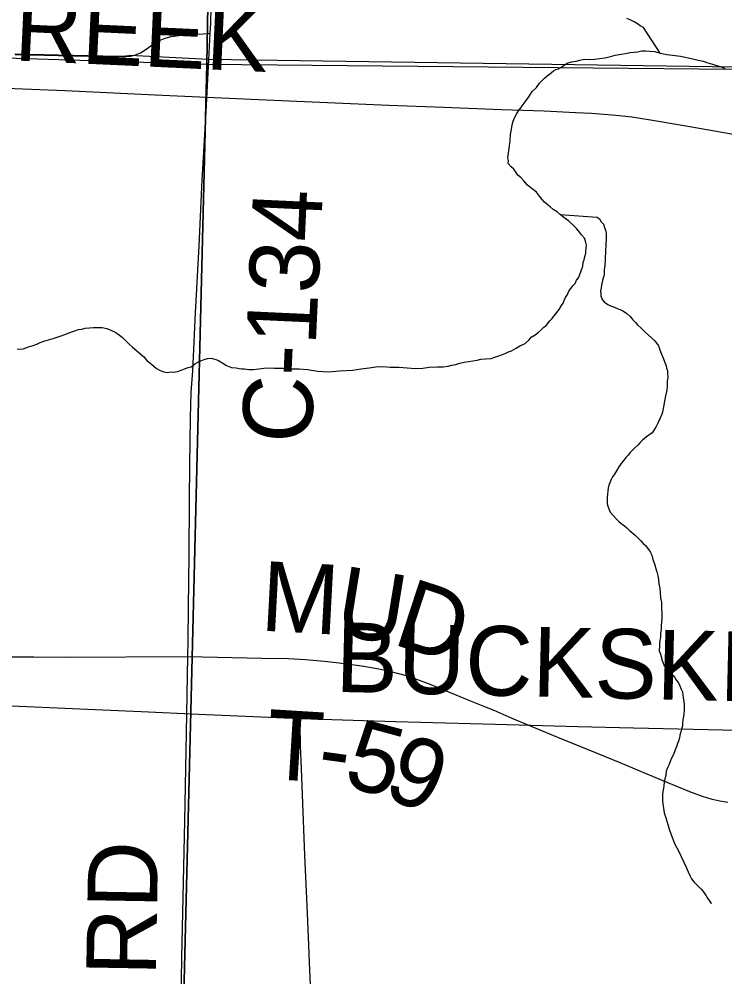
# Model space of a CAD drawing. Extents: x 2.4 to 73.1, y 4.5 to 25.6.
# Drawn here: x 44.5386 to 44.8262, y 24.2464 to 24.6369 of the extents above; entities that cross this region are included whole.
import ezdxf

# ---------------------------------------------------------------- set-up
doc = ezdxf.new("R2010")
doc.units = 0
for name, color, linetype in [('GM_X_County_Road', 7, 'Continuous'), ('GM_X_County_Road_Text', 7, 'Continuous'), ('GM_X_Interchange_Ramps', 7, 'Continuous'), ('GM_X_Minor_River', 7, 'Continuous'), ('GM_X_Section', 7, 'Continuous'), ('GM_X_Township', 7, 'Continuous'), ('GM_X_Township_Road', 7, 'Continuous'), ('GM_X_Township_Road_Text', 7, 'Continuous'), ('GM_X_US_Shield', 7, 'Continuous')]:
    doc.layers.add(name, color=color, linetype=linetype)

msp = doc.modelspace()

# ---------------------------------------------------------------- linework, layer by layer
at = {"layer": 'GM_X_County_Road'}
msp.add_line((44.61595, 24.62026), (44.6165, 24.63117), dxfattribs=at)
for points in [[(44.6165, 24.63117), (44.6167, 24.63512), (44.61705, 24.64848), (44.61766, 24.66837), (44.61822, 24.69044), (44.61872, 24.71686), (44.61929, 24.74032), (44.61934, 24.74403)], [(44.60731, 24.37696), (44.60748, 24.38357), (44.60763, 24.39694), (44.60785, 24.41839), (44.60805, 24.44077), (44.60812, 24.45507), (44.60841, 24.47433), (44.60871, 24.48471), (44.60935, 24.49356), (44.61052, 24.51716), (44.61194, 24.54448), (44.61327, 24.57118), (44.61484, 24.59911), (44.61556, 24.61246), (44.61595, 24.62026)], [(44.51931, 24.6093), (44.55736, 24.60776), (44.59401, 24.60604), (44.63313, 24.60432), (44.65487, 24.6033), (44.68929, 24.60188), (44.71164, 24.60095), (44.73522, 24.6001), (44.75263, 24.59946), (44.76535, 24.5988), (44.77187, 24.59851), (44.7818, 24.59776), (44.78831, 24.59704), (44.79508, 24.59605), (44.80888, 24.59374), (44.82205, 24.59143), (44.83673, 24.5888), (44.87101, 24.58265), (44.87863, 24.58106), (44.88827, 24.57875), (44.89496, 24.57715), (44.89999, 24.57584), (44.90984, 24.57298), (44.91268, 24.57211)], [(44.53461, 24.37686), (44.54457, 24.37689), (44.557, 24.37679), (44.60731, 24.37696)], [(44.60237, 24.12569), (44.60261, 24.13774), (44.6032, 24.16446), (44.60421, 24.2117), (44.60495, 24.25397), (44.60609, 24.30991), (44.60688, 24.34596), (44.60731, 24.37696)], [(44.40217, 24.3629), (44.41252, 24.36245), (44.42897, 24.36156), (44.44295, 24.36099), (44.46935, 24.35979), (44.48861, 24.35897), (44.50848, 24.35817), (44.52618, 24.35737), (44.56966, 24.35545), (44.58829, 24.35453), (44.61189, 24.35347), (44.65309, 24.35168)], [(44.65309, 24.35168), (44.69204, 24.35052), (44.73275, 24.34943), (44.76631, 24.34845), (44.78899, 24.34797), (44.82536, 24.34714), (44.86981, 24.3464), (44.92733, 24.34627), (44.97644, 24.34711), (45.03611, 24.34793), (45.08398, 24.34876), (45.15193, 24.34944)]]:
    msp.add_lwpolyline(points, dxfattribs=at)
at = {"layer": 'GM_X_Interchange_Ramps'}
msp.add_lwpolyline([(44.53687, 24.62274), (44.55459, 24.62235), (44.57884, 24.62178), (44.58195, 24.62189), (44.58339, 24.62208), (44.58374, 24.62215), (44.61583, 24.62054), (45.11007, 24.61342)], dxfattribs=at)
at = {"layer": 'GM_X_Minor_River'}
for points in [[(44.79992, 24.62306), (44.79305, 24.63344), (44.79173, 24.63422), (44.7906, 24.63499), (44.78928, 24.63578), (44.78758, 24.63656), (44.78626, 24.63715)], [(44.75471, 24.61447), (44.75644, 24.61578), (44.7574, 24.61633), (44.75836, 24.61669), (44.75932, 24.61725), (44.76067, 24.61818), (44.76201, 24.61892), (44.76373, 24.61946), (44.76564, 24.61981), (44.76716, 24.62017), (44.76888, 24.62052), (44.77097, 24.62048), (44.77307, 24.62064), (44.77516, 24.6208), (44.77745, 24.62114), (44.77955, 24.62168), (44.78146, 24.62222), (44.78394, 24.62256), (44.78566, 24.62291), (44.78756, 24.62326), (44.78928, 24.62342), (44.7908, 24.62359), (44.79233, 24.62395), (44.79385, 24.62392), (44.79556, 24.62389), (44.79765, 24.62367), (44.79992, 24.62306), (44.80258, 24.62245), (44.80599, 24.62202), (44.80808, 24.6218), (44.8132, 24.62076), (44.81528, 24.62016), (44.81737, 24.61975), (44.81926, 24.61915), (44.82115, 24.61855), (44.82285, 24.61795), (44.82437, 24.61755), (44.82532, 24.61715), (44.82626, 24.61695)], [(44.71346, 24.49542), (44.71499, 24.49577), (44.71652, 24.49613), (44.71824, 24.49667), (44.71996, 24.49703), (44.72529, 24.49789), (44.72682, 24.49825), (44.72873, 24.49841), (44.73101, 24.49856), (44.73254, 24.4991), (44.73407, 24.49965), (44.7356, 24.5002), (44.73694, 24.50075), (44.73809, 24.5013), (44.73924, 24.50166), (44.7402, 24.50221), (44.74116, 24.50277), (44.74269, 24.50369), (44.74365, 24.50406), (44.7448, 24.50461), (44.74653, 24.5061), (44.74731, 24.50723), (44.74885, 24.50816), (44.7502, 24.50909), (44.75136, 24.51021), (44.75251, 24.51133), (44.75348, 24.51207), (44.75484, 24.51395), (44.7558, 24.51489), (44.75658, 24.51582), (44.75735, 24.51676), (44.75871, 24.51845), (44.75969, 24.52014), (44.76028, 24.52109), (44.76067, 24.52222), (44.76126, 24.52335), (44.76204, 24.52467), (44.76264, 24.52599), (44.76341, 24.52712), (44.76438, 24.52824), (44.76516, 24.52918), (44.76575, 24.5305), (44.76652, 24.53144), (44.76751, 24.53389), (44.76791, 24.53503), (44.76831, 24.53616), (44.76853, 24.53768), (44.76892, 24.53881), (44.76913, 24.54014), (44.76954, 24.54146), (44.76955, 24.54241), (44.76976, 24.54336), (44.76978, 24.54469), (44.76942, 24.5464), (44.76906, 24.54755), (44.76775, 24.5489), (44.76701, 24.55005), (44.76589, 24.5514), (44.76439, 24.55294), (44.76252, 24.55468), (44.76064, 24.55604), (44.75913, 24.55721), (44.75782, 24.55837), (44.75631, 24.55934), (44.755, 24.56031), (44.75369, 24.56147), (44.75275, 24.56225), (44.75181, 24.5634), (44.75069, 24.56475), (44.74939, 24.56629), (44.7477, 24.56765), (44.74582, 24.5692), (44.74432, 24.57093), (44.74301, 24.57228), (44.74189, 24.57325), (44.74115, 24.5744), (44.74022, 24.57575), (44.73909, 24.57672), (44.73797, 24.57806), (44.73799, 24.57921), (44.73782, 24.58035), (44.73846, 24.58528), (44.73869, 24.58736), (44.73892, 24.58983), (44.73933, 24.59191), (44.73955, 24.59381), (44.73996, 24.59533), (44.74055, 24.59665), (44.74133, 24.59815), (44.74211, 24.59947), (44.74308, 24.60079), (44.74406, 24.6021), (44.74522, 24.60379), (44.74639, 24.60529), (44.74775, 24.60736), (44.74949, 24.60905), (44.75066, 24.61074), (44.75182, 24.61186), (44.75278, 24.61279), (44.75375, 24.61373), (44.75471, 24.61447)], [(44.75913, 24.55721), (44.77414, 24.55621), (44.77508, 24.55543), (44.77582, 24.55428), (44.77676, 24.55332), (44.7773, 24.5516), (44.77767, 24.55045), (44.77784, 24.54931), (44.77782, 24.54798), (44.77776, 24.54437), (44.77755, 24.54304), (44.77753, 24.54152), (44.7775, 24.54), (44.77748, 24.53867), (44.77725, 24.5364), (44.77704, 24.53469), (44.77701, 24.53298), (44.7768, 24.53165), (44.7764, 24.53052), (44.7762, 24.52957), (44.77599, 24.52863), (44.77578, 24.5273), (44.77557, 24.52597), (44.77574, 24.52502), (44.77573, 24.52407), (44.77628, 24.52254), (44.77702, 24.52158), (44.77853, 24.52061), (44.77966, 24.52002), (44.78079, 24.51962), (44.78174, 24.51922), (44.78306, 24.51863), (44.78457, 24.51804), (44.78626, 24.51687), (44.78758, 24.51571), (44.7887, 24.51436), (44.78982, 24.51321), (44.79057, 24.51224), (44.79207, 24.51089), (44.79356, 24.50935), (44.79769, 24.50567), (44.79918, 24.50375), (44.79973, 24.50203), (44.80046, 24.50031), (44.80119, 24.49839), (44.80174, 24.49687), (44.80229, 24.49553), (44.80246, 24.49457), (44.80283, 24.49362), (44.80281, 24.49248), (44.80297, 24.49077), (44.80276, 24.48925), (44.80273, 24.48754), (44.80251, 24.48564), (44.80209, 24.48337), (44.80168, 24.4811), (44.80126, 24.47882), (44.80065, 24.47617), (44.79966, 24.47391), (44.79887, 24.47221), (44.79809, 24.47051), (44.79653, 24.46826), (44.79422, 24.46658), (44.79268, 24.46528), (44.79171, 24.46434), (44.79075, 24.46322), (44.78959, 24.4621), (44.78843, 24.46097), (44.78746, 24.46004), (44.78688, 24.4591), (44.78591, 24.45816), (44.78514, 24.45723), (44.78436, 24.45629), (44.783, 24.45441), (44.78202, 24.45272), (44.78124, 24.4514), (44.78046, 24.45027), (44.77987, 24.44914), (44.77928, 24.44782), (44.77889, 24.44688), (44.77868, 24.44574), (44.77847, 24.4446), (44.77845, 24.44327), (44.77824, 24.44195), (44.77821, 24.44043), (44.77819, 24.43929), (44.77856, 24.43833), (44.77892, 24.43718), (44.77947, 24.43585), (44.78209, 24.43295), (44.78321, 24.43199), (44.78434, 24.43102), (44.78528, 24.43024), (44.78622, 24.42947), (44.78753, 24.42831), (44.78866, 24.42734), (44.78978, 24.42637)], [(44.53783, 24.50239), (44.54031, 24.50254), (44.54241, 24.50327), (44.54432, 24.50381), (44.54585, 24.50435), (44.5472, 24.50509), (44.54873, 24.50564), (44.55064, 24.50618), (44.55255, 24.50672), (44.55408, 24.50726), (44.5558, 24.5078), (44.5579, 24.50853), (44.55962, 24.50926), (44.56134, 24.50981), (44.56287, 24.51035), (44.56421, 24.51052), (44.56555, 24.51088), (44.56726, 24.51104), (44.56897, 24.51121), (44.57069, 24.51118), (44.5724, 24.51115), (44.57429, 24.51074), (44.57599, 24.51014), (44.57807, 24.50916), (44.57957, 24.508), (44.5807, 24.50703), (44.58201, 24.50587), (44.58332, 24.50452), (44.58482, 24.50316), (44.58933, 24.49929), (44.59082, 24.49756), (44.59251, 24.4962), (44.59458, 24.49446), (44.59609, 24.49367), (44.5976, 24.49308), (44.59912, 24.49287), (44.60026, 24.49304), (44.60159, 24.49302), (44.60312, 24.49318), (44.60464, 24.49373), (44.60599, 24.49428), (44.60752, 24.49482), (44.60866, 24.49518), (44.6102, 24.4963), (44.61116, 24.49685), (44.61269, 24.49759), (44.61403, 24.49814), (44.61537, 24.4985), (44.6169, 24.49866), (44.61879, 24.49806), (44.61992, 24.49766), (44.62162, 24.49669), (44.62313, 24.49571), (44.6252, 24.49492), (44.6271, 24.4947), (44.62824, 24.49449), (44.62919, 24.49429), (44.63033, 24.49427), (44.63223, 24.49405), (44.63394, 24.49402), (44.63642, 24.49436), (44.63928, 24.4947), (44.6427, 24.49464), (44.64612, 24.49459), (44.64954, 24.49434), (44.65277, 24.49429), (44.65619, 24.49405), (44.66037, 24.49341), (44.66474, 24.49315), (44.66912, 24.49346), (44.67445, 24.49376), (44.67807, 24.49427), (44.68131, 24.49479), (44.68398, 24.49513), (44.68702, 24.49527), (44.68987, 24.49503), (44.6933, 24.49498), (44.69672, 24.49473), (44.70014, 24.49449), (44.70318, 24.49463), (44.70566, 24.49497), (44.70908, 24.49511), (44.71137, 24.49507), (44.71346, 24.49542)], [(44.78978, 24.42637), (44.79091, 24.42521), (44.79203, 24.42425), (44.79296, 24.42309), (44.7939, 24.42231), (44.79521, 24.42058), (44.79595, 24.41943), (44.7965, 24.41828), (44.79685, 24.41657), (44.79759, 24.41485), (44.79794, 24.41332), (44.79849, 24.4116), (44.79884, 24.40989), (44.7992, 24.40836), (44.79936, 24.40665), (44.79971, 24.40474), (44.79987, 24.40303), (44.80003, 24.40094), (44.80038, 24.39903), (44.80035, 24.39694), (44.8005, 24.39428), (44.80047, 24.39257), (44.80045, 24.39105), (44.80023, 24.38972), (44.80021, 24.38801), (44.79999, 24.3865), (44.79997, 24.38498), (44.79976, 24.38346), (44.79955, 24.38232), (44.79953, 24.38138), (44.7995, 24.37929), (44.79986, 24.37833), (44.80041, 24.37661), (44.80058, 24.37566), (44.80095, 24.3747), (44.80149, 24.37317), (44.80243, 24.37202), (44.80523, 24.36912), (44.80598, 24.36816), (44.80653, 24.3672), (44.80728, 24.36624), (44.80783, 24.36509), (44.80838, 24.36375), (44.80894, 24.36261), (44.8091, 24.36127), (44.80928, 24.36013), (44.80945, 24.3588), (44.80961, 24.35727), (44.80959, 24.35613), (44.80958, 24.35499), (44.80955, 24.35367), (44.80935, 24.35253), (44.80914, 24.3512), (44.80892, 24.34988), (44.8089, 24.34855), (44.80851, 24.34741), (44.8083, 24.34628), (44.8079, 24.34495), (44.80769, 24.34381), (44.80729, 24.34249), (44.80689, 24.34155), (44.80669, 24.3406), (44.80629, 24.33966), (44.80589, 24.33852), (44.8053, 24.33701), (44.80451, 24.33551), (44.80392, 24.33419), (44.80333, 24.33267), (44.80273, 24.33135), (44.80234, 24.33022), (44.80212, 24.32851), (44.80172, 24.32719), (44.80151, 24.32586), (44.80129, 24.32416), (44.80108, 24.32264), (44.80086, 24.32093), (44.80084, 24.3196), (44.80082, 24.31827), (44.80098, 24.31675), (44.80115, 24.31523), (44.8015, 24.31332), (44.80223, 24.31122), (44.80294, 24.30855), (44.80367, 24.30626), (44.80458, 24.30358), (44.80586, 24.30052), (44.80734, 24.29784), (44.81047, 24.29114), (44.8112, 24.28923), (44.81212, 24.28751), (44.81267, 24.28636), (44.81361, 24.2852), (44.8151, 24.28366), (44.8166, 24.28211), (44.81735, 24.28115), (44.81865, 24.27942), (44.81921, 24.27846), (44.81976, 24.2775), (44.82069, 24.27635), (44.8207, 24.27654), (44.82069, 24.27635)]]:
    msp.add_lwpolyline(points, dxfattribs=at)
at = {"layer": 'GM_X_Section'}
for points in [[(44.11532, 24.6344), (44.11948, 24.63412), (44.6151, 24.61859), (44.60282, 24.12385), (44.10241, 24.12867)], [(44.6151, 24.61859), (45.10205, 24.6139), (45.09554, 24.12567), (44.60282, 24.12385)]]:
    msp.add_lwpolyline(points, close=True, dxfattribs=at)
at = {"layer": 'GM_X_Township'}
msp.add_lwpolyline([(44.53687, 24.62274), (44.55459, 24.62235), (44.57884, 24.62178), (44.58195, 24.62189), (44.58339, 24.62208), (44.58374, 24.62215), (44.61583, 24.62054), (45.11007, 24.61342)], dxfattribs=at)
at = {"layer": 'GM_X_Township_Road'}
for points in [[(44.58351, 24.6218), (44.58386, 24.62187), (44.58573, 24.62228), (44.58802, 24.62321), (44.5904, 24.62468), (44.59318, 24.62669), (44.59448, 24.62752), (44.59612, 24.6284), (44.59815, 24.62919), (44.60056, 24.62978), (44.60364, 24.63023), (44.60984, 24.63075), (44.61356, 24.63098), (44.6165, 24.63117)], [(44.53699, 24.62246), (44.5547, 24.62207), (44.57896, 24.6215), (44.58207, 24.62162), (44.58351, 24.6218)], [(44.60731, 24.37696), (44.63756, 24.3764), (44.64845, 24.37614), (44.65529, 24.37579), (44.66305, 24.37516), (44.67141, 24.37421), (44.67911, 24.37309), (44.68525, 24.37199), (44.69012, 24.3709), (44.69585, 24.36938), (44.7006, 24.36784), (44.70644, 24.36564), (44.7222, 24.35903), (44.72824, 24.35661), (44.73202, 24.35518), (44.73942, 24.35192), (44.75808, 24.34418), (44.77446, 24.33743), (44.78339, 24.3338), (44.79372, 24.3295), (44.80261, 24.32577), (44.81179, 24.32198), (44.81701, 24.32003), (44.82055, 24.31893), (44.82414, 24.31811), (44.82749, 24.31764)], [(44.66282, 24.10038), (44.66271, 24.1095), (44.66244, 24.11913), (44.66116, 24.15393), (44.66065, 24.16636), (44.66014, 24.17692), (44.65968, 24.18686), (44.65877, 24.21171), (44.6578, 24.23128), (44.65756, 24.23656), (44.65743, 24.23997), (44.6571, 24.24929), (44.65698, 24.2524), (44.65659, 24.26265), (44.65596, 24.27538), (44.65507, 24.29589), (44.65364, 24.3313), (44.65328, 24.3406), (44.65313, 24.3493), (44.65309, 24.35168)]]:
    msp.add_lwpolyline(points, dxfattribs=at)
at = {"layer": 'GM_X_US_Shield'}
for points in [[(44.61994, 24.90511), (44.12326, 24.90511), (44.11948, 24.63412), (44.6151, 24.61859)], [(45.11907, 24.90511), (44.61994, 24.90511), (44.6151, 24.61859), (45.10205, 24.6139), (45.11777, 24.61357)]]:
    msp.add_lwpolyline(points, close=True, dxfattribs=at)

# ---------------------------------------------------------------- texts
at = {"layer": 'GM_X_County_Road_Text'}
for s, rotation, p in [('CREEK', 357.3696, (44.50886, 24.62135)), ('C-134', 87.3617, (44.65764, 24.46356)), ('BUCKSKIN', 358.6669, (44.66736, 24.36261)), ('RD', 89.0128, (44.59434, 24.24662))]:
    msp.add_text(s, height=0.028409, rotation=rotation, dxfattribs=at).set_placement(p)
at = {"layer": 'GM_X_Township_Road_Text'}
for s, rotation, p in [('M', 356.9416, (44.63665, 24.3876)), ('U', 350.7398, (44.66663, 24.38604)), ('D', 341.8749, (44.69017, 24.38229)), ('T', 356.4878, (44.63874, 24.3272)), ('5', 344.8902, (44.67001, 24.32454)), ('9', 338.1706, (44.68607, 24.32026)), ('-', 352.0912, (44.65938, 24.32596))]:
    msp.add_text(s, height=0.02841, rotation=rotation, dxfattribs=at).set_placement(p)

doc.saveas('drawing.dxf')
